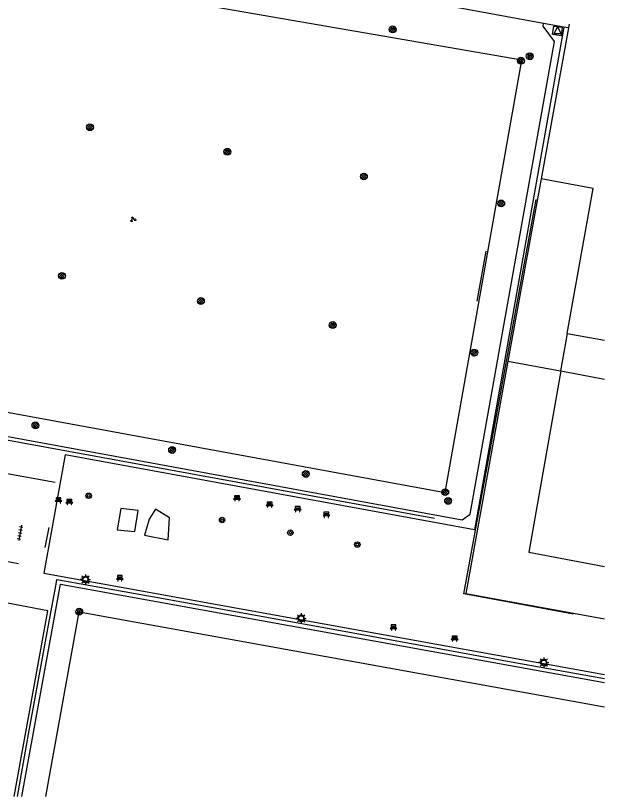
# Model space of a CAD drawing. Extents: x 130998 to 133001, y 398999 to 403002.
# Drawn here: x 132914.1 to 133000, y 399000 to 399114 of the extents above; entities that cross this region are included whole.
import ezdxf

# ---------------------------------------------------------------- set-up
doc = ezdxf.new("R2010")
doc.units = 0
for name, color, linetype in [('bs-afsc-ballenvanger', 7, 'Continuous'), ('bs-afsc-belijning', 7, 'Continuous'), ('bs-afsc-doel', 7, 'Continuous'), ('bs-afsc-hekwerk laag', 7, 'Continuous'), ('bs-afsc-poort', 7, 'Continuous'), ('bs-symb-cornervlag', 7, 'Continuous'), ('bs-symb-sproeier', 7, 'Continuous'), ('bs-symb-veldverlichting', 7, 'Continuous'), ('gg-afsc-erfafscheiding', 7, 'Continuous'), ('gg-afsc-hekwerk', 7, 'Continuous'), ('gg-bbg-gedigitaliseerde bijgebouw', 7, 'Continuous'), ('gg-knt-verharding', 7, 'Continuous'), ('gg-kwrk-kunstwerk', 7, 'Continuous'), ('gt-grn-groengrens', 7, 'Continuous'), ('gt-symb-bank', 7, 'Continuous'), ('gt-symb-boom', 7, 'Continuous'), ('gt-symb-groenvak', 7, 'Continuous'), ('gt-symb-tegel verharding', 7, 'Continuous'), ('gt-symb-waterafsluiter', 7, 'Continuous')]:
    doc.layers.add(name, color=color, linetype=linetype)

# ---------------------------------------------------------------- blocks, each defined once
blk = doc.blocks.new('gt0-TEG1')
at = {"layer": 'gt-symb-tegel verharding'}
for p, q in [((-1.12, 0), (1.12, 0)), ((-0.9, -0.25), (-0.9, 0.25)), ((-0.45, -0.25), (-0.45, 0.25)), ((0, -0.25), (0, 0.25)), ((0.45, -0.25), (0.45, 0.25)), ((0.9, -0.25), (0.9, 0.25))]:
    blk.add_line(p, q, dxfattribs=at)
blk = doc.blocks.new('gt0-BOOM')
at = {"layer": 'gt-symb-boom'}
for radius in [0.4, 0.2]:
    blk.add_circle((0, 0), radius, dxfattribs=at)
blk = doc.blocks.new('gt0-BANK')
at = {"layer": 'gt-symb-bank'}
for p, q in [((-0.5, 0.27), (-0.32, 0.27)), ((-0.31, 0.27), (-0.31, 0.01)), ((-0.31, 0), (-0.27, 0)), ((-0.26, 0.01), (-0.26, 0.27)), ((-0.25, 0.27), (0.25, 0.27)), ((-0.24, 0.55), (-0.24, 0.41)), ((0.24, 0.49), (0.24, 0.55)), ((0.26, 0.27), (0.26, 0.01)), ((0.27, 0), (0.3, 0)), ((0.31, 0.01), (0.31, 0.27)), ((0.32, 0.27), (0.5, 0.27))]:
    blk.add_line(p, q, dxfattribs=at)
for points in [[(-0.25, 0.4), (-0.36, 0.4), (-0.5, 0.27)], [(-0.36, 0.76), (-0.36, 0.55), (-0.25, 0.55)], [(0.25, 0.55), (0.36, 0.55), (0.36, 0.76), (-0.36, 0.76)], [(0.5, 0.27), (0.36, 0.4), (0.24, 0.4)]]:
    blk.add_lwpolyline(points, dxfattribs=at)
for centre, start, end in [((-0.31, 0.01), 180, 270), ((0.27, 0.01), 180, 270), ((0.3, 0.01), 270, 0)]:
    blk.add_arc(centre, 0.00643, start, end, dxfattribs=at)
for points, degree in [([(-0.32, 0.27), (-0.31, 0.27), (-0.31, 0.27)], 2), ([(-0.27, 0), (-0.26, 0), (-0.26, 0.01)], 2), ([(-0.26, 0.27), (-0.26, 0.27), (-0.25, 0.27)], 2), ([(-0.25, 0.55), (-0.24, 0.55), (-0.24, 0.55)], 2), ([(-0.24, 0.41), (-0.24, 0.4), (-0.25, 0.4)], 2), ([(-0.18, 0.55), (0, 0.55), (0.18, 0.55), (0.19, 0.55), (0.19, 0.55), (0.19, 0.48), (0.19, 0.41), (0.19, 0.4), (0.18, 0.4), (0, 0.4), (-0.18, 0.4), (-0.19, 0.4), (-0.19, 0.41), (-0.19, 0.48), (-0.19, 0.55), (-0.19, 0.55), (-0.18, 0.55)], 3), ([(0.24, 0.55), (0.25, 0.55), (0.25, 0.55)], 2), ([(0.24, 0.4), (0.24, 0.46), (0.24, 0.49)], 2), ([(0.25, 0.27), (0.26, 0.27), (0.26, 0.27)], 2), ([(0.31, 0.27), (0.31, 0.27), (0.32, 0.27)], 2)]:
    blk.add_open_spline(points, degree=degree, dxfattribs=at)
blk = doc.blocks.new('bs0-SPROEIER')
at = {"layer": 'bs-symb-sproeier'}
for p, q in [((-0.34, 0.2), (0.2, -0.34)), ((-0.21, 0.35), (0.34, -0.2)), ((0.03, 0.4), (0.4, 0.03)), ((-0.4, -0.03), (-0.03, -0.4))]:
    blk.add_line(p, q, dxfattribs=at)
blk.add_circle((0, 0), 0.5, dxfattribs=at)
blk = doc.blocks.new('gt0-GRVAK')
at = {"layer": 'gt-symb-groenvak'}
for p, q in [((-0.11, 0.19), (-0.23, 0.24)), ((-0.18, 0.15), (0.09, 0.15)), ((-0.09, 0.21), (-0.16, 0.32)), ((-0.05, 0.21), (-0.05, 0.39)), ((0, 0.21), (0.06, 0.32)), ((0.01, 0.19), (0.13, 0.24)), ((0.26, -0.05), (0.2, 0.06)), ((0.3, -0.05), (0.3, 0.13)), ((0.35, -0.05), (0.41, 0.06)), ((-0.24, -0.23), (-0.36, -0.18)), ((-0.32, -0.26), (-0.05, -0.26)), ((-0.23, -0.21), (-0.29, -0.09)), ((-0.18, -0.2), (-0.18, -0.02)), ((-0.14, -0.21), (-0.07, -0.09)), ((-0.12, -0.23), (0, -0.18)), ((0.24, -0.07), (0.12, -0.02)), ((0.17, -0.11), (0.44, -0.11)), ((0.37, -0.07), (0.49, -0.02))]:
    blk.add_line(p, q, dxfattribs=at)
blk = doc.blocks.new('bs0-CORNVLG')
at = {"layer": 'bs-symb-cornervlag'}
for p, q in [((-0.34, 0.2), (0.2, -0.34)), ((-0.21, 0.35), (0.34, -0.2)), ((0.03, 0.4), (0.4, 0.03)), ((-0.4, -0.03), (-0.03, -0.4))]:
    blk.add_line(p, q, dxfattribs=at)
blk.add_circle((0, 0), 0.5, dxfattribs=at)
blk = doc.blocks.new('bs0-VELDV')
at = {"layer": 'bs-symb-veldverlichting'}
for p, q in [((-0.38, 0), (-0.75, 0)), ((-0.53, 0.53), (-0.27, 0.27)), ((-0.35, 0.14), (-0.52, 0.22)), ((-0.22, 0.52), (-0.14, 0.35)), ((0, 0.75), (0, 0.38)), ((0.22, 0.52), (0.14, 0.35)), ((0.27, 0.27), (0.53, 0.53)), ((0.35, 0.14), (0.52, 0.22)), ((0.38, 0), (0.75, 0)), ((-0.27, -0.27), (-0.53, -0.53)), ((-0.35, -0.14), (-0.52, -0.22)), ((-0.14, -0.35), (-0.22, -0.52)), ((0, -0.38), (0, -0.75)), ((0.14, -0.35), (0.22, -0.52)), ((0.27, -0.27), (0.53, -0.53)), ((0.35, -0.14), (0.52, -0.22))]:
    blk.add_line(p, q, dxfattribs=at)
blk.add_circle((0, 0), 0.375, dxfattribs=at)
blk = doc.blocks.new('gt0-WAFSL')
at = {"layer": 'gt-symb-waterafsluiter'}
for p, q in [((-0.5, -0.33), (0, 0.67)), ((0, 0.67), (0.5, -0.33)), ((0.5, -0.33), (-0.5, -0.33))]:
    blk.add_line(p, q, dxfattribs=at)

msp = doc.modelspace()

# ---------------------------------------------------------------- linework, layer by layer
at = {"layer": 'bs-afsc-ballenvanger'}
for p, q in [((132934.82, 399029.01), (132960.42, 399024.4)), ((132986.38, 399019.66), (133000, 399017.21)), ((132914.36, 399000), (132915.97, 399009.07))]:
    msp.add_line(p, q, dxfattribs=at)
msp.add_lwpolyline([(132995.48, 399026.6), (132979.5, 399029.55), (132990.06, 399087.14)], dxfattribs=at)
at = {"layer": 'bs-afsc-belijning'}
for points in [[(132987.95, 399107.47), (132889.3, 399124.56), (132878.07, 399062.47), (132976.77, 399044.36), (132987.95, 399107.47)], [(132918.49, 399000), (132923.36, 399026.96), (133000, 399013.07)]]:
    msp.add_lwpolyline(points, dxfattribs=at)
at = {"layer": 'bs-afsc-doel'}
msp.add_line((132981.45, 399072.3), (132982.77, 399079.57), dxfattribs=at)
at = {"layer": 'bs-afsc-hekwerk laag'}
for p, q in [((132975.2, 399040.58), (132874.43, 399059.02)), ((132915.97, 399009.07), (132919.24, 399026.82)), ((132960.42, 399024.4), (132973.17, 399022.07)), ((132974.84, 399021.78), (132986.38, 399019.66))]:
    msp.add_line(p, q, dxfattribs=at)
msp.add_lwpolyline([(132919.98, 399030.96), (132920.11, 399031.68), (132934.82, 399029.01)], dxfattribs=at)
at = {"layer": 'bs-afsc-poort'}
for p, q in [((132919.24, 399026.82), (132919.98, 399030.96)), ((132973.17, 399022.07), (132974.84, 399021.78))]:
    msp.add_line(p, q, dxfattribs=at)
at = {"layer": 'gg-afsc-erfafscheiding'}
for p, q in [((132919.86, 399045.81), (132912.3, 399047.2)), ((132918.38, 399036.35), (132918.97, 399039.27)), ((132910.1, 399034.85), (132914.52, 399034.01))]:
    msp.add_line(p, q, dxfattribs=at)
at = {"layer": 'gg-afsc-hekwerk'}
for p, q in [((132994.08, 399112.3), (132991.14, 399112.84)), ((132994.87, 399112.72), (132994.75, 399112.17)), ((132994.75, 399112.17), (132994.08, 399112.3)), ((132990.77, 399090.15), (132985.93, 399063.51))]:
    msp.add_line(p, q, dxfattribs=at)
for points in [[(132991.14, 399112.84), (132938.32, 399122.54), (132938.43, 399123.12)], [(132994.75, 399112.17), (132994.77, 399112.17), (132990.77, 399090.15)], [(132985.93, 399063.51), (132979.77, 399029.6), (133000, 399025.92)]]:
    msp.add_lwpolyline(points, dxfattribs=at)
at = {"layer": 'gg-bbg-gedigitaliseerde bijgebouw'}
for p, q in [((132994.57, 399067.55), (132993.59, 399062.13)), ((132994.57, 399067.55), (133000, 399066.6)), ((132993.59, 399062.13), (132993.66, 399062.12)), ((132993.66, 399062.12), (133000, 399060.91))]:
    msp.add_line(p, q, dxfattribs=at)
at = {"layer": 'gg-knt-verharding'}
msp.add_line((132918.18, 399032.59), (133000, 399017.77), dxfattribs=at)
for points in [[(132872.6, 399059.91), (132979.26, 399040.39), (132980.42, 399041.2), (132992.72, 399110.22), (132991.09, 399112.45), (132991.14, 399112.84)], [(132994.08, 399112.3), (132981.03, 399038.93), (132921.3, 399049.87), (132918.18, 399032.59)], [(132913.85, 399000), (132918.77, 399027.08), (132908.76, 399028.97), (132909.5, 399032.97), (132900.47, 399034.7), (132900.13, 399032.63), (132892.01, 399034.1), (132890.41, 399025.43)], [(132914.99, 399000), (132920.62, 399031), (133000, 399016.61)]]:
    msp.add_lwpolyline(points, dxfattribs=at)
at = {"layer": 'gg-kwrk-kunstwerk'}
msp.add_lwpolyline([(132992.44, 399111.2), (132992.62, 399112.44), (132993.83, 399112.27), (132993.67, 399111.03), (132992.44, 399111.2)], dxfattribs=at)
at = {"layer": 'gt-grn-groengrens'}
msp.add_line((132985.93, 399063.51), (132993.59, 399062.13), dxfattribs=at)
for points in [[(132994.57, 399067.55), (132998.36, 399088.75), (132990.77, 399090.15)], [(132993.66, 399062.12), (132988.99, 399035.64), (133000, 399033.55)], [(132929.42, 399042.01), (132928.91, 399038.93), (132931.48, 399038.65), (132931.99, 399041.73), (132929.42, 399042.01)], [(132932.87, 399038.12), (132936.35, 399037.43), (132936.56, 399040.67), (132934.48, 399041.92), (132933.59, 399040.45), (132932.87, 399038.12)]]:
    msp.add_lwpolyline(points, dxfattribs=at)

# ---------------------------------------------------------------- block references
at = {"layer": 'bs-symb-cornervlag'}
for p in [(132987.82, 399107.39), (132976.77, 399044.41), (132923.36, 399026.96)]:
    msp.add_blockref('bs0-CORNVLG', p, dxfattribs=at)
at = {"layer": 'bs-symb-sproeier'}
for p in [(132969.11, 399111.96), (132989.11, 399108.04), (132924.93, 399097.68), (132944.98, 399094.1), (132964.9, 399090.49), (132984.94, 399086.55), (132920.84, 399075.99), (132941.12, 399072.31), (132960.35, 399068.8), (132981.01, 399064.78), (132916.98, 399054.16), (132936.92, 399050.57), (132956.43, 399047.08), (132977.2, 399043.14)]:
    msp.add_blockref('bs0-SPROEIER', p, dxfattribs=at)
at = {"layer": 'bs-symb-veldverlichting'}
for p in [(132924.27, 399031.66), (132955.74, 399025.99), (132991.15, 399019.53)]:
    msp.add_blockref('bs0-VELDV', p, dxfattribs=at)
at = {"layer": 'gt-symb-bank'}
for p in [(132920.34, 399042.82), (132921.93, 399042.59), (132946.4, 399043.12), (132951.16, 399042.2), (132955.25, 399041.54), (132959.44, 399040.72), (132929.29, 399031.46), (132969.23, 399024.26), (132978.15, 399022.64)]:
    msp.add_blockref('gt0-BANK', p, dxfattribs=at)
at = {"layer": 'gt-symb-boom'}
for p in [(132924.74, 399043.88), (132944.22, 399040.34), (132954.18, 399038.5), (132963.95, 399036.76)]:
    msp.add_blockref('gt0-BOOM', p, dxfattribs=at)
at = {"layer": 'gt-symb-groenvak'}
msp.add_blockref('gt0-GRVAK', (132931.21, 399084.22), dxfattribs=at)
at = {"layer": 'gt-symb-tegel verharding', "rotation": -100.14079314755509}
msp.add_blockref('gt0-TEG1', (132914.73, 399038.48), dxfattribs=at)
at = {"layer": 'gt-symb-waterafsluiter'}
msp.add_blockref('gt0-WAFSL', (132993.17, 399111.65), dxfattribs=at)

doc.saveas('drawing.dxf')
